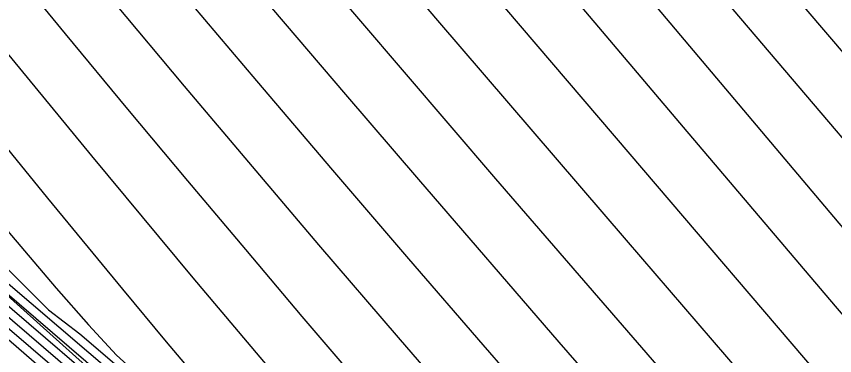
# Model space of a CAD drawing. Extents: x 2356077 to 2359823, y 225951 to 227822.
# Drawn here: x 2357927.46 to 2357941.73, y 226187.47 to 226193.39 of the extents above; entities that cross this region are included whole.
import ezdxf

# ---------------------------------------------------------------- set-up
doc = ezdxf.new("R2010")
doc.units = 0
for name, color, linetype in [('DTM Contours Major', 7, 'Continuous'), ('DTM Contours Minor', 7, 'Continuous'), ('Exist DTM Breakline', 7, 'Continuous'), ('Exist DTM Breakline Underwater', 7, 'Continuous')]:
    doc.layers.add(name, color=color, linetype=linetype)

msp = doc.modelspace()

# ---------------------------------------------------------------- linework, layer by layer
at = {"layer": 'DTM Contours Major'}
for points in [[(2357904.086, 226210.5), (2357906.851, 226207.403), (2357909.576, 226204.646), (2357920.404, 226194.302), (2357922.714, 226192.127), (2357924.258, 226190.769), (2357929.762, 226186.045), (2357931.049, 226184.927), (2357932.688, 226183.395), (2357935.595, 226180.756), (2357936.962, 226179.506), (2357939.536, 226177.131), (2357941.901, 226174.924), (2357944, 226172.947), (2357945.921, 226171.121), (2357947.848, 226169.273), (2357950.354, 226166.847), (2357951.952, 226165.287), (2357954.626, 226162.656), (2357956.021, 226161.273), (2357957.43, 226159.868), (2357958.839, 226158.456), (2357960.904, 226156.366), (2357962.907, 226154.316)], [(2357925.024, 226208.128), (2357927.503, 226205.192), (2357935.359, 226195.861), (2357939.092, 226191.454), (2357941.742, 226188.336), (2357943.49, 226186.291), (2357945.244, 226184.257), (2357946.981, 226182.27), (2357948.679, 226180.365), (2357950.314, 226178.578), (2357951.154, 226177.683), (2357951.975, 226176.823), (2357952.782, 226175.993), (2357953.58, 226175.183)], [(2357927.406, 226197.315), (2357928.873, 226195.555), (2357930.283, 226193.877), (2357931.646, 226192.265), (2357932.972, 226190.707), (2357934.297, 226189.163), (2357935.595, 226187.659), (2357936.868, 226186.195), (2357938.113, 226184.772), (2357939.33, 226183.388), (2357941.381, 226181.075), (2357942.233, 226180.124), (2357943.081, 226179.185), (2357943.933, 226178.255), (2357944.794, 226177.328), (2357945.67, 226176.401), (2357946.733, 226175.298)], [(2357924.735, 226192.663), (2357928.148, 226188.651), (2357928.717, 226188.009), (2357929.203, 226187.479), (2357929.445, 226187.258), (2357929.795, 226186.981), (2357929.952, 226186.861), (2357930.335, 226186.532), (2357930.761, 226186.083), (2357930.806, 226186.07), (2357930.857, 226186.05), (2357940.558, 226176.98), (2357942.559, 226175.159)]]:
    msp.add_lwpolyline(points, dxfattribs=at)
at = {"layer": 'DTM Contours Minor'}
for points in [[(2357905.797, 226217.743), (2357910.499, 226211.91), (2357919.91, 226200.215), (2357924.076, 226195.051), (2357928.001, 226190.218), (2357929.306, 226188.631), (2357930.071, 226187.714), (2357930.747, 226186.916), (2357931.378, 226186.186), (2357931.983, 226185.505), (2357932.579, 226184.853), (2357933.184, 226184.212), (2357933.817, 226183.562), (2357934.835, 226182.549), (2357935.962, 226181.465), (2357941.017, 226176.743), (2357943.59, 226174.352), (2357946.08, 226172.014), (2357948.596, 226169.628), (2357951.269, 226167.069), (2357953.155, 226165.243), (2357961.916, 226156.546), (2357963.098, 226155.314), (2357964.274, 226154.062)], [(2357919.423, 226213.216), (2357930.095, 226200.505), (2357932.153, 226198.061), (2357935.154, 226194.511), (2357938.156, 226190.986), (2357941.664, 226186.881), (2357943.217, 226185.075), (2357944.776, 226183.277), (2357946.329, 226181.512), (2357947.86, 226179.804), (2357949.358, 226178.176), (2357950.256, 226177.224), (2357951.14, 226176.305), (2357952.016, 226175.411)], [(2357901.79, 226211.447), (2357916.526, 226197.369), (2357919.802, 226194.36), (2357921.977, 226192.428), (2357924.029, 226190.62), (2357925.968, 226188.919), (2357927.768, 226187.365), (2357931.119, 226184.485), (2357932.678, 226183.027), (2357935.514, 226180.456), (2357936.824, 226179.26), (2357939.267, 226177.011), (2357941.251, 226175.167), (2357943.143, 226173.392), (2357944.944, 226171.689), (2357946.748, 226169.967), (2357949.118, 226167.684), (2357951.407, 226165.454), (2357953.239, 226163.655), (2357955.823, 226161.094), (2357957.144, 226159.775), (2357958.464, 226158.449), (2357960.525, 226156.362), (2357962.759, 226154.073)], [(2357902.592, 226211.153), (2357905.702, 226208.028), (2357918.493, 226195.809), (2357921.254, 226193.248), (2357923.106, 226191.611), (2357924.87, 226190.062), (2357926.547, 226188.609), (2357929.609, 226185.981), (2357931.081, 226184.709), (2357932.684, 226183.211), (2357935.554, 226180.608), (2357936.894, 226179.384), (2357939.401, 226177.071), (2357941.897, 226174.744), (2357944.025, 226172.74), (2357945.885, 226170.971), (2357947.751, 226169.182), (2357950.305, 226166.712), (2357951.986, 226165.071), (2357954.577, 226162.523), (2357957.287, 226159.835), (2357958.645, 226158.477), (2357960.697, 226156.413), (2357962.8, 226154.273)], [(2357926.92, 226210.207), (2357928.368, 226208.449), (2357930.205, 226206.288), (2357932.292, 226203.868), (2357937.183, 226198.22), (2357938.525, 226196.664), (2357941.194, 226193.553), (2357946.387, 226187.488), (2357948.83, 226184.656), (2357951.115, 226182.042), (2357953.201, 226179.706), (2357953.839, 226179.006), (2357954.456, 226178.339), (2357955.641, 226177.076), (2357956.792, 226175.874), (2357959.589, 226172.998), (2357960.33, 226172.229), (2357961.098, 226171.421), (2357963.031, 226169.341), (2357965.062, 226167.064), (2357967.106, 226164.655), (2357969.076, 226162.177), (2357970.887, 226159.695)], [(2357927.443, 226208.098), (2357935.933, 226198.22), (2357939.455, 226194.102), (2357944.158, 226188.574), (2357946.395, 226185.956), (2357948.527, 226183.487), (2357950.531, 226181.205), (2357952.385, 226179.149), (2357953.071, 226178.408), (2357953.735, 226177.701), (2357954.383, 226177.022), (2357955.02, 226176.364), (2357955.651, 226175.722), (2357957.038, 226174.334), (2357958.59, 226172.794), (2357959.395, 226171.989), (2357960.227, 226171.146), (2357961.09, 226170.256), (2357962.895, 226168.334), (2357964.772, 226166.233), (2357966.65, 226163.999), (2357968.456, 226161.678), (2357970.121, 226159.316)], [(2357926.681, 226207.697), (2357932.045, 226201.349), (2357941.808, 226189.781), (2357943.782, 226187.454), (2357945.747, 226185.157), (2357947.674, 226182.935), (2357949.533, 226180.834), (2357951.293, 226178.899), (2357952.065, 226178.074), (2357952.816, 226177.287), (2357953.549, 226176.531), (2357954.272, 226175.8), (2357954.988, 226175.086), (2357955.705, 226174.383), (2357958.323, 226171.853), (2357959.229, 226170.969), (2357960.159, 226170.046), (2357961.116, 226169.073), (2357962.806, 226167.288), (2357964.533, 226165.352), (2357966.243, 226163.291), (2357967.88, 226161.129), (2357969.426, 226158.882), (2357971.541, 226156.457)], [(2357925.846, 226203.924), (2357927.872, 226201.5), (2357929.861, 226199.135), (2357931.794, 226196.849), (2357934.803, 226193.316), (2357938.094, 226189.483), (2357941.598, 226185.418), (2357942.976, 226183.827), (2357944.353, 226182.252), (2357945.725, 226180.703), (2357947.088, 226179.193), (2357948.437, 226177.735), (2357949.383, 226176.738), (2357950.323, 226175.767), (2357951.262, 226174.815)], [(2357926.382, 226201.699), (2357928.225, 226199.494), (2357930.017, 226197.363), (2357931.753, 226195.312), (2357933.427, 226193.346), (2357935.818, 226190.556), (2357939.221, 226186.62), (2357941.528, 226183.965), (2357942.724, 226182.595), (2357943.918, 226181.24), (2357945.113, 226179.904), (2357946.308, 226178.591), (2357947.505, 226177.304), (2357948.494, 226176.267), (2357949.489, 226175.246)], [(2357926.906, 226199.493), (2357928.56, 226197.511), (2357930.158, 226195.61), (2357931.703, 226193.784), (2357933.201, 226192.025), (2357934.469, 226190.546), (2357936.92, 226187.708), (2357939.274, 226185.004), (2357941.453, 226182.519), (2357942.475, 226181.362), (2357943.494, 226180.219), (2357944.515, 226179.088), (2357945.544, 226177.968), (2357946.584, 226176.859), (2357947.612, 226175.787), (2357948.657, 226174.72)], [(2357926.528, 226196.808), (2357927.878, 226195.176), (2357929.159, 226193.636), (2357930.385, 226192.173), (2357931.57, 226190.768), (2357932.728, 226189.407), (2357934.115, 226187.789), (2357935.478, 226186.212), (2357936.816, 226184.68), (2357938.124, 226183.194), (2357939.4, 226181.758), (2357940.641, 226180.375), (2357942.005, 226178.873), (2357942.682, 226178.138), (2357943.361, 226177.407), (2357944.048, 226176.677), (2357944.748, 226175.943), (2357945.853, 226174.805)], [(2357925.936, 226195.966), (2357928.306, 226193.086), (2357929.397, 226191.772), (2357930.441, 226190.522), (2357931.451, 226189.322), (2357932.439, 226188.157), (2357933.908, 226186.439), (2357935.354, 226184.769), (2357936.775, 226183.148), (2357938.168, 226181.581), (2357939.532, 226180.068), (2357940.864, 226178.613), (2357942.3, 226177.073), (2357943.261, 226176.061), (2357943.75, 226175.553)], [(2357926.837, 226193.297), (2357928.765, 226190.957), (2357930.536, 226188.831), (2357932.209, 226186.848), (2357933.78, 226185.012), (2357935.311, 226183.251), (2357936.799, 226181.571), (2357938.238, 226179.977), (2357939.625, 226178.477), (2357940.954, 226177.077), (2357941.749, 226176.26), (2357942.387, 226175.628)], [(2357924.301, 226190.928), (2357929.921, 226186.105), (2357931.02, 226185.143), (2357932.687, 226183.584), (2357934.211, 226182.193), (2357935.638, 226180.9), (2357937.03, 226179.626), (2357938.379, 226178.385), (2357940.803, 226176.134), (2357942.971, 226174.102), (2357944.958, 226172.221), (2357946.947, 226170.322), (2357949.428, 226167.931), (2357951.914, 226165.51), (2357953.27, 226164.18), (2357954.68, 226162.789), (2357956.127, 226161.354), (2357957.592, 226159.891), (2357959.06, 226158.417), (2357961.151, 226156.295), (2357963.052, 226154.342)], [(2357925.795, 226189.841), (2357930.083, 226186.161), (2357930.988, 226185.362), (2357932.675, 226183.785), (2357934.255, 226182.327), (2357935.687, 226181.03), (2357937.102, 226179.738), (2357938.483, 226178.468), (2357940.864, 226176.258), (2357942.886, 226174.364), (2357944.948, 226172.414), (2357947.01, 226170.446), (2357949.538, 226168.01), (2357951.872, 226165.739), (2357953.278, 226164.36), (2357954.741, 226162.917), (2357956.244, 226161.424), (2357957.77, 226159.897), (2357959.301, 226158.353), (2357961.415, 226156.195), (2357963.191, 226154.357)], [(2357927.196, 226189.089), (2357928.019, 226188.268), (2357928.566, 226187.854), (2357930.417, 226186.267), (2357930.901, 226185.82), (2357935.886, 226181.159), (2357937.32, 226179.844), (2357938.74, 226178.552), (2357940.971, 226176.502), (2357942.613, 226174.977), (2357943.725, 226173.935), (2357944.838, 226172.885), (2357945.956, 226171.823), (2357948.229, 226169.642), (2357950.599, 226167.343), (2357951.853, 226166.116), (2357953.469, 226164.526), (2357955.173, 226162.84), (2357956.946, 226161.076), (2357958.768, 226159.251), (2357960.619, 226157.385), (2357962.478, 226155.495), (2357964.176, 226153.756)], [(2357927.193, 226188.837), (2357930.248, 226186.216), (2357930.948, 226185.588), (2357934.3, 226182.454), (2357937.193, 226179.82), (2357938.603, 226178.527), (2357940.933, 226176.373), (2357942.792, 226174.637), (2357944.938, 226172.614), (2357947.079, 226170.576), (2357949.226, 226168.51), (2357951.342, 226166.451), (2357953.214, 226164.611), (2357954.705, 226163.129), (2357956.238, 226161.59), (2357957.795, 226160.006), (2357959.362, 226158.389), (2357961.854, 226155.893), (2357967.224, 226150.256)]]:
    msp.add_lwpolyline(points, dxfattribs=at)
at = {"layer": 'Exist DTM Breakline'}
for points in [[(2357739.379, 226441.004), (2357819.613, 226359.102), (2357890.87, 226277.588), (2357993.999, 226180.096), (2358102.764, 226183.23), (2358191.473, 226205.9), (2358275.273, 226131.78), (2358421.38, 226152.319), (2358505.025, 226137.402), (2358547.118, 226053.573)], [(2357719.555, 226395.117), (2357791.559, 226318.918), (2357850.785, 226251.619), (2357976.144, 226133.407), (2357988.46, 226117.463)]]:
    msp.add_spline(points, degree=3, dxfattribs=at)
at = {"layer": 'Exist DTM Breakline Underwater'}
for points in [[(2357739.428, 226434.309), (2357811.723, 226357.465), (2357885.724, 226276.345), (2357991.789, 226172.502), (2358103.028, 226173.66), (2358191.056, 226197.408), (2358272.648, 226122.63), (2358421.22, 226141.688), (2358498.765, 226117.394), (2358527.12, 226046.782)], [(2357722.365, 226399.093), (2357796.501, 226325.142), (2357855.427, 226255.408), (2357974.836, 226142.381), (2357994.862, 226118.943)]]:
    msp.add_spline(points, degree=3, dxfattribs=at)

doc.saveas('drawing.dxf')
